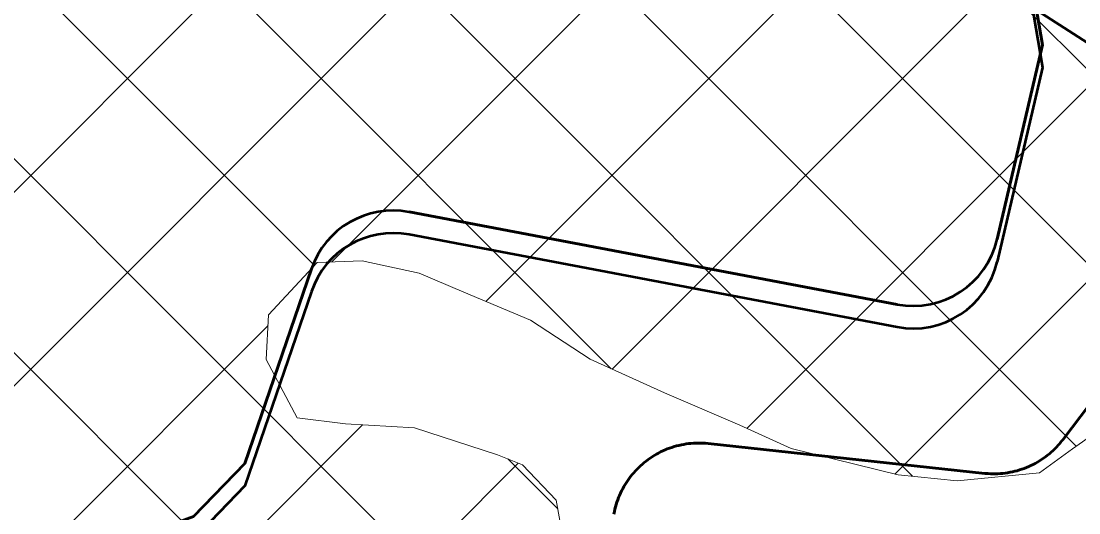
# Model space of a CAD drawing. Extents: x -1643653 to 4543381, y 1624270 to 13878484.
# Drawn here: x 705250 to 706475, y 8957181 to 8957750 of the extents above; entities that cross this region are included whole.
import ezdxf

# ---------------------------------------------------------------- set-up
doc = ezdxf.new("R2010")
doc.units = 0
doc.header["$LTSCALE"] = 200
for name, color, linetype, lineweight in [('1', 7, 'Continuous', 13), ('26', 7, 'Continuous', 106), ('27', 7, 'Continuous', 53), ('28', 7, 'Continuous', 53), ('29', 7, 'Continuous', 13), ('60', 7, 'Continuous', 53)]:
    doc.layers.add(name, color=color, linetype=linetype, lineweight=lineweight)

msp = doc.modelspace()

# ---------------------------------------------------------------- linework, layer by layer
at = {"layer": '1', "lineweight": 25}
msp.add_spline([(814781, 9009175.5), (814787.2, 9009173.4), (814796.9, 9009173.4), (814799.4, 9009172.4), (814805.1, 9009174.5), (814805.6, 9009176.5), (814811.7, 9009179.5), (814811.7, 9009179.5), (814801.5, 9009181), (814790.7, 9009181.5), (814784.1, 9009183.1), (814777.4, 9009185.1), (814778.4, 9009175.5)], degree=3, dxfattribs=at)
at = {"layer": '26'}
for points in [[(676174.9, 8960921), (676589.7, 8959851), (677298.5, 8959085), (677905.7, 8958370.4), (678108.1, 8958127.9), (678628.8, 8957871.5), (679175.3, 8957678.5), (679634.1, 8957740.2), (680271.7, 8957890.1), (680680.6, 8958130.1), (682556.7, 8958821.8), (683435.7, 8958881.7), (684580.7, 8958673.6), (685598.3, 8958453.2), (686374.5, 8958348.3), (687212.1, 8957836.1), (687682.2, 8957630.7), (688306.1, 8957615.5), (689591.9, 8957533.9), (690585.7, 8957606.1), (691389.1, 8957793.5), (691759.3, 8957957.3), (692919.9, 8958245), (693572, 8958700.2), (694136.4, 8959422.7), (694705.3, 8960908.2), (694927.7, 8961937.4), (695327.4, 8962800.5), (695494.2, 8963028.7), (696954.2, 8966672.4), (698159, 8968028.2), (699003.1, 8968647.8), (699373.7, 8968875.2), (699705.8, 8969051.9), (700930.8, 8969479.2), (701631.8, 8969565.3), (702395, 8969409.6), (703157, 8969037.7), (703804.2, 8968640.8), (704732, 8968306.3), (704974.2, 8968343.5), (705432.6, 8968328.9), (706400.3, 8968312.2), (707482.9, 8968320.5), (708005.4, 8968381.9), (708718.3, 8968340.8), (709660.3, 8968260.6), (710627.7, 8968180.3), (711187.5, 8968089), (711873, 8967704.7), (712851.5, 8967319.2), (713361.3, 8967393.4), (714238.5, 8967122.7), (715674, 8966506.4), (716373.4, 8966312.8), (717313.4, 8965902), (718673.1, 8965375), (719658.3, 8965140.1)], [(691088.7, 8957705.7), (691389.1, 8957793.5), (691759.3, 8957957.3), (692919.9, 8958245), (693572, 8958700.2), (694136.4, 8959422.7), (694705.3, 8960908.2), (694927.7, 8961937.4), (695327.4, 8962800.5), (695494.2, 8963028.7), (696954.2, 8966672.4), (698159, 8968028.2), (699003.1, 8968647.8), (699373.7, 8968875.2), (699705.8, 8969051.9), (700930.8, 8969479.2), (701631.8, 8969565.3), (702395, 8969409.6), (703157, 8969037.7), (703804.2, 8968640.8), (704732, 8968306.3), (704974.2, 8968343.5), (705432.6, 8968328.9), (706400.3, 8968312.2), (707482.9, 8968320.5), (708005.4, 8968381.9), (708718.3, 8968340.8), (709660.3, 8968260.6), (710627.7, 8968180.3), (711187.5, 8968089), (711873, 8967704.7), (712851.5, 8967319.2), (713361.3, 8967393.4), (714238.5, 8967122.7), (715674, 8966506.4), (716373.4, 8966312.8), (717313.4, 8965902), (718673.1, 8965375), (719658.3, 8965140.1)]]:
    msp.add_spline(points, degree=3, dxfattribs=at)
at = {"layer": '27'}
for points in [[(706564.2, 8957674.3), (706379.6, 8957793.1)], [(706379.6, 8957793.1), (706564.2, 8957674.3)], [(705937.8, 8957184.9), (705938.5, 8957187.7), (705939.2, 8957190.4), (705940.1, 8957193.1), (705941, 8957195.7), (705942, 8957198.4), (705943.1, 8957201), (705944.3, 8957203.6), (705945.5, 8957206.1), (705946.8, 8957208.7), (705948.2, 8957211.1), (705949.6, 8957213.6), (705951.1, 8957216), (705952.7, 8957218.3), (705954.3, 8957220.6), (705956, 8957222.9), (705957.8, 8957225.1), (705959.6, 8957227.2), (705961.5, 8957229.3), (705963.4, 8957231.4), (705965.4, 8957233.4), (705967.5, 8957235.3), (705969.6, 8957237.2), (705971.8, 8957239), (705974, 8957240.8), (705976.2, 8957242.5), (705978.6, 8957244.1), (705980.9, 8957245.7), (705983.3, 8957247.2), (705985.8, 8957248.6), (705988.2, 8957250), (705990.8, 8957251.3), (705993.3, 8957252.5), (705995.9, 8957253.6), (705998.5, 8957254.7), (706001.2, 8957255.7), (706003.8, 8957256.6), (706006.5, 8957257.4), (706009.2, 8957258.2), (706012, 8957258.9), (706014.8, 8957259.5), (706017.5, 8957260.1), (706020.3, 8957260.5), (706023.1, 8957260.9), (706025.9, 8957261.2), (706028.8, 8957261.4), (706031.6, 8957261.5), (706034.4, 8957261.6), (706037.2, 8957261.6), (706040.1, 8957261.5), (706042.9, 8957261.3), (706045.7, 8957261), (706366.4, 8957226.5), (706367.5, 8957226.4), (706370.3, 8957226.2), (706373.1, 8957226), (706375.9, 8957226), (706378.8, 8957226), (706381.6, 8957226.1), (706384.4, 8957226.2), (706387.2, 8957226.5), (706390.1, 8957226.8), (706392.8, 8957227.2), (706395.6, 8957227.7), (706398.4, 8957228.2), (706401.2, 8957228.9), (706403.9, 8957229.6), (706406.6, 8957230.4), (706409.3, 8957231.3), (706412, 8957232.2), (706414.6, 8957233.2), (706417.2, 8957234.3), (706419.8, 8957235.5), (706422.3, 8957236.8), (706424.8, 8957238.1), (706427.3, 8957239.5), (706429.7, 8957240.9), (706432.1, 8957242.4), (706434.4, 8957244), (706436.7, 8957245.7), (706439, 8957247.4), (706441.2, 8957249.2), (706443.3, 8957251), (706445.4, 8957252.9), (706447.5, 8957254.9), (706449.4, 8957256.9), (706451.4, 8957259), (706453.2, 8957261.1), (706455, 8957263.3), (706456.8, 8957265.5), (706602.5, 8957457.5)], [(706602.5, 8957457.5), (706456.8, 8957265.5), (706455, 8957263.3), (706453.2, 8957261.1), (706451.4, 8957259), (706449.4, 8957256.9), (706447.5, 8957254.9), (706445.4, 8957252.9), (706443.3, 8957251), (706441.2, 8957249.2), (706439, 8957247.4), (706436.7, 8957245.7), (706434.4, 8957244), (706432.1, 8957242.4), (706429.7, 8957240.9), (706427.3, 8957239.5), (706424.8, 8957238.1), (706422.3, 8957236.8), (706419.8, 8957235.5), (706417.2, 8957234.3), (706414.6, 8957233.2), (706412, 8957232.2), (706409.3, 8957231.3), (706406.6, 8957230.4), (706403.9, 8957229.6), (706401.2, 8957228.9), (706398.4, 8957228.2), (706395.6, 8957227.7), (706392.8, 8957227.2), (706390.1, 8957226.8), (706387.2, 8957226.5), (706384.4, 8957226.2), (706381.6, 8957226.1), (706378.8, 8957226), (706375.9, 8957226), (706373.1, 8957226), (706370.3, 8957226.2), (706367.5, 8957226.4), (706366.4, 8957226.5), (706045.7, 8957261), (706042.9, 8957261.3), (706040.1, 8957261.5), (706037.2, 8957261.6), (706034.4, 8957261.6), (706031.6, 8957261.5), (706028.8, 8957261.4), (706025.9, 8957261.2), (706023.1, 8957260.9), (706020.3, 8957260.5), (706017.5, 8957260.1), (706014.8, 8957259.5), (706012, 8957258.9), (706009.2, 8957258.2), (706006.5, 8957257.4), (706003.8, 8957256.6), (706001.2, 8957255.7), (705998.5, 8957254.7), (705995.9, 8957253.6), (705993.3, 8957252.5), (705990.8, 8957251.3), (705988.2, 8957250), (705985.8, 8957248.6), (705983.3, 8957247.2), (705980.9, 8957245.7), (705978.6, 8957244.1), (705976.2, 8957242.5), (705974, 8957240.8), (705971.8, 8957239), (705969.6, 8957237.2), (705967.5, 8957235.3), (705965.4, 8957233.4), (705963.4, 8957231.4), (705961.5, 8957229.3), (705959.6, 8957227.2), (705957.8, 8957225.1), (705956, 8957222.9), (705954.3, 8957220.6), (705952.7, 8957218.3), (705951.1, 8957216), (705949.6, 8957213.6), (705948.2, 8957211.1), (705946.8, 8957208.7), (705945.5, 8957206.1), (705944.3, 8957203.6), (705943.1, 8957201), (705942, 8957198.4), (705941, 8957195.7), (705940.1, 8957193.1), (705939.2, 8957190.4), (705938.5, 8957187.7), (705937.8, 8957184.9)], [(705936.6, 8957179.4), (705937.2, 8957182.2), (705937.8, 8957184.9)], [(705937.8, 8957184.9), (705937.2, 8957182.2), (705936.6, 8957179.4)]]:
    msp.add_lwpolyline(points, dxfattribs=at)
at = {"layer": '28'}
for p, q in [((706264.7, 8957422.1), (705699.4, 8957529.1)), ((705699.4, 8957529.1), (706264.7, 8957422.1)), ((706264.7, 8957395.9), (705699.4, 8957502.9))]:
    msp.add_line(p, q, dxfattribs=at)
for points in [[(694975.7, 8962075.5), (696869.5, 8961133.9), (697349.9, 8960973.2), (703803.2, 8956817.2), (704507.1, 8956833.9), (704545.8, 8956841.3), (705332.5, 8957133.3), (705449.4, 8957176.7), (705509.2, 8957238.1), (705586.2, 8957463.2)], [(705907, 8958598.9), (706419.9, 8957799.1), (706433.1, 8957722.5), (706380.7, 8957497.7)], [(706380.7, 8957497.7), (706433.1, 8957722.5), (706419.9, 8957799.1), (705907, 8958598.9)], [(705907, 8958572.8), (706419.9, 8957773), (706433.1, 8957696.3), (706380.7, 8957471.5)], [(705586.2, 8957463.2), (705509.2, 8957238.1), (705449.4, 8957176.7), (705332.5, 8957133.3), (704545.8, 8956841.3), (704507.1, 8956833.9), (703803.2, 8956817.2)], [(705586.2, 8957437), (705509.2, 8957211.9), (705449.4, 8957150.5), (705332.5, 8957107.2), (704545.8, 8956815.2), (704507.1, 8956807.7), (703803.2, 8956791.1)]]:
    msp.add_lwpolyline(points, dxfattribs=at)
for centre, start, end in [((705680.8, 8957430.8), 79.2842, 161.1304), ((705680.8, 8957430.8), 79.2842, 161.1304), ((705680.8, 8957404.7), 79.2842, 161.1304), ((706283.3, 8957520.3), 259.2828, 346.8889), ((706283.3, 8957520.3), 259.2828, 346.8889), ((706283.3, 8957494.2), 259.2828, 346.8889)]:
    msp.add_arc(centre, 100, start, end, dxfattribs=at)
at = {"layer": '29'}
for p, q in [((706978.9, 8957200.4), (702175.4, 8962003.9)), ((706623.7, 8957331.1), (704814.3, 8959140.5)), ((706472.4, 8957257.9), (704778.9, 8958951.4)), ((706282.7, 8957223.1), (704709.7, 8958796.1)), ((705933.6, 8957347.7), (704698.2, 8958583.1)), ((706875.1, 8955732.6), (704121.6, 8958486.2)), ((705791.2, 8957041.1), (704341.9, 8958490.3)), ((704399.5, 8956710.1), (706177.4, 8958488.1)), ((705589.7, 8957467.1), (704616.3, 8958440.5)), ((704065.1, 8956151.3), (706229.9, 8958316.1)), ((705609.7, 8957471.3), (706315.5, 8958177.1)), ((705788.3, 8957425.4), (706436.1, 8958073.2)), ((705934.6, 8957347.2), (706447, 8957859.6)), ((706090.5, 8957278.6), (706536.3, 8957724.4)), ((706262.1, 8957225.7), (706634.5, 8957598.1)), ((704123, 8955984.6), (705535.9, 8957397.5)), ((704208.5, 8955845.7), (705645.5, 8957282.7)), ((705871.5, 8957185.3), (705813.6, 8957243.2)), ((704300.1, 8955712.7), (705825.7, 8957238.3))]:
    msp.add_line(p, q, dxfattribs=at)
at = {"layer": '29', "lineweight": 53}
for p, q in [((706380.7, 8957497.7), (706433.1, 8957722.5)), ((705699.4, 8957529.1), (706264.7, 8957422.1)), ((705509.2, 8957238.1), (705586.2, 8957463.2))]:
    msp.add_line(p, q, dxfattribs=at)
at = {"layer": '29'}
for points in [[(706141.9, 8957255.1), (706082.5, 8957282.3), (705995.2, 8957319.8), (705909.3, 8957358.7), (705839.9, 8957403.7), (705762.8, 8957436.1), (705710.9, 8957458.2), (705645.1, 8957472.7), (705593, 8957470.6), (705536.6, 8957410.2), (705533.6, 8957358.2), (705569.8, 8957290.6), (705625.6, 8957283.8), (705705.5, 8957279.3), (705801.7, 8957248), (705830.8, 8957236.3), (705869.8, 8957195.3), (705875.8, 8957161)], [(706571.4, 8957327.4), (706468, 8957254.7), (706429.7, 8957227.1), (706334.4, 8957217.8), (706266, 8957224.8), (706141.9, 8957255.1)]]:
    msp.add_lwpolyline(points, dxfattribs=at)
at = {"layer": '29', "lineweight": 53}
for centre, start, end in [((705680.8, 8957430.8), 79.2842, 161.1304), ((706283.3, 8957520.3), 259.2828, 346.8889)]:
    msp.add_arc(centre, 100, start, end, dxfattribs=at)
at = {"layer": '60'}
for points in [[(706379.6, 8957793.1), (706564.2, 8957674.3)], [(706602.5, 8957457.5), (706456.8, 8957265.5), (706455, 8957263.3), (706453.2, 8957261.1), (706451.4, 8957259), (706449.4, 8957256.9), (706447.5, 8957254.9), (706445.4, 8957252.9), (706443.3, 8957251), (706441.2, 8957249.2), (706439, 8957247.4), (706436.7, 8957245.7), (706434.4, 8957244), (706432.1, 8957242.4), (706429.7, 8957240.9), (706427.3, 8957239.5), (706424.8, 8957238.1), (706422.3, 8957236.8), (706419.8, 8957235.5), (706417.2, 8957234.3), (706414.6, 8957233.2), (706412, 8957232.2), (706409.3, 8957231.3), (706406.6, 8957230.4), (706403.9, 8957229.6), (706401.2, 8957228.9), (706398.4, 8957228.2), (706395.6, 8957227.7), (706392.8, 8957227.2), (706390.1, 8957226.8), (706387.2, 8957226.5), (706384.4, 8957226.2), (706381.6, 8957226.1), (706378.8, 8957226), (706375.9, 8957226), (706373.1, 8957226), (706370.3, 8957226.2), (706367.5, 8957226.4), (706366.4, 8957226.5), (706045.7, 8957261), (706042.9, 8957261.3), (706040.1, 8957261.5), (706037.2, 8957261.6), (706034.4, 8957261.6), (706031.6, 8957261.5), (706028.8, 8957261.4), (706025.9, 8957261.2), (706023.1, 8957260.9), (706020.3, 8957260.5), (706017.5, 8957260.1), (706014.8, 8957259.5), (706012, 8957258.9), (706009.2, 8957258.2), (706006.5, 8957257.4), (706003.8, 8957256.6), (706001.2, 8957255.7), (705998.5, 8957254.7), (705995.9, 8957253.6), (705993.3, 8957252.5), (705990.8, 8957251.3), (705988.2, 8957250), (705985.8, 8957248.6), (705983.3, 8957247.2), (705980.9, 8957245.7), (705978.6, 8957244.1), (705976.2, 8957242.5), (705974, 8957240.8), (705971.8, 8957239), (705969.6, 8957237.2), (705967.5, 8957235.3), (705965.4, 8957233.4), (705963.4, 8957231.4), (705961.5, 8957229.3), (705959.6, 8957227.2), (705957.8, 8957225.1), (705956, 8957222.9), (705954.3, 8957220.6), (705952.7, 8957218.3), (705951.1, 8957216), (705949.6, 8957213.6), (705948.2, 8957211.1), (705946.8, 8957208.7), (705945.5, 8957206.1), (705944.3, 8957203.6), (705943.1, 8957201), (705942, 8957198.4), (705941, 8957195.7), (705940.1, 8957193.1), (705939.2, 8957190.4), (705938.5, 8957187.7), (705937.8, 8957184.9)], [(705937.8, 8957184.9), (705937.2, 8957182.2), (705936.6, 8957179.4)]]:
    msp.add_lwpolyline(points, dxfattribs=at)

doc.saveas('drawing.dxf')
